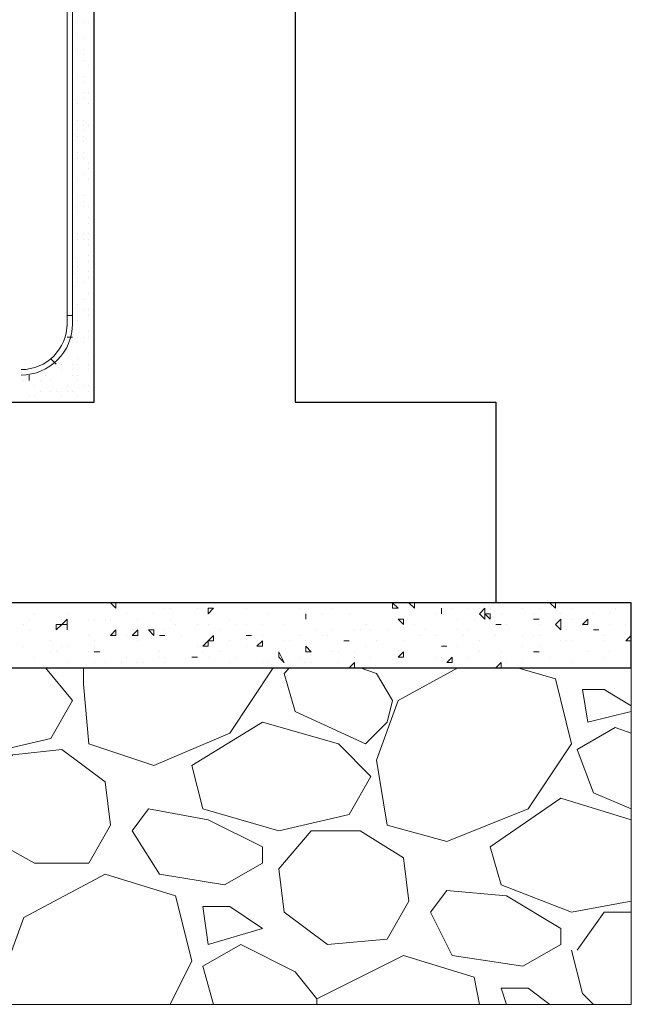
# Model space of a CAD drawing. Header units: metres. Extents: x 5.7 to 89.8, y 4 to 63.5.
# Tile 317 of 475: x 63.7 to 64.8, y 27.6 to 29.3. Entities that reach past the tile are written whole.
import ezdxf

# ---------------------------------------------------------------- set-up
doc = ezdxf.new("R2010")
doc.units = ezdxf.units.M
doc.header["$MEASUREMENT"] = 0
for name, color, linetype in [('PDF17_hatch-borshi', 7, 'Continuous'), ('PDF17_kaff', 7, 'Continuous'), ('PDF17_Layer5', 7, 'Continuous'), ('PDF17_wall', 7, 'Continuous')]:
    doc.layers.add(name, color=color, linetype=linetype)

msp = doc.modelspace()

# ---------------------------------------------------------------- linework, layer by layer
at = {"layer": 'PDF17_hatch-borshi', "lineweight": 18}
for points in [[(63.781, 29.3238), (63.781, 29.3238)], [(63.7906, 29.3238), (63.7906, 29.3238)], [(63.8003, 29.3238), (63.8003, 29.3238)], [(63.8003, 29.3238), (63.8003, 29.3238)], [(63.7714, 29.3142), (63.7714, 29.3142)], [(63.781, 29.3045), (63.781, 29.3045)], [(63.8099, 29.3045), (63.8099, 29.3045)], [(63.7714, 29.2853), (63.7714, 29.2853)], [(63.7906, 29.2949), (63.7906, 29.2949)], [(63.7906, 29.2949), (63.7906, 29.2949)], [(63.781, 29.2756), (63.781, 29.2756)], [(63.781, 29.2756), (63.781, 29.2756)], [(63.7906, 29.2756), (63.7906, 29.2756)], [(63.7906, 29.266), (63.7906, 29.266)], [(63.7906, 29.2564), (63.7906, 29.2564)], [(63.7906, 29.2564), (63.7906, 29.2564)], [(63.8003, 29.2467), (63.8003, 29.2467)], [(63.7714, 29.2371), (63.7714, 29.2371)], [(63.7714, 29.2179), (63.7714, 29.2179)], [(63.781, 29.2275), (63.781, 29.2275)], [(63.7906, 29.2275), (63.7906, 29.2275)], [(63.7906, 29.2179), (63.7906, 29.2179)], [(63.8099, 29.2275), (63.8099, 29.2275)], [(63.7906, 29.1986), (63.7906, 29.1986)], [(63.8003, 29.1986), (63.8003, 29.1986)], [(63.781, 29.1793), (63.781, 29.1793)], [(63.7906, 29.189), (63.7906, 29.189)], [(63.7906, 29.189), (63.7906, 29.189)], [(63.8003, 29.1793), (63.8003, 29.1793)], [(63.7714, 29.1601), (63.7714, 29.1601)], [(63.781, 29.1504), (63.781, 29.1504)], [(63.7906, 29.1504), (63.7906, 29.1504)], [(63.7906, 29.1408), (63.7906, 29.1408)], [(63.8003, 29.1408), (63.8003, 29.1408)], [(63.781, 29.1312), (63.781, 29.1312)], [(63.7906, 29.1312), (63.7906, 29.1312)], [(63.781, 29.1215), (63.781, 29.1215)], [(63.7906, 29.1215), (63.7906, 29.1215)], [(63.7906, 29.1119), (63.7906, 29.1119)], [(63.781, 29.0926), (63.781, 29.0926)], [(63.7906, 29.0926), (63.7906, 29.0926)], [(63.781, 29.083), (63.781, 29.083)], [(63.7906, 29.083), (63.7906, 29.083)], [(63.8003, 29.0734), (63.8003, 29.0734)], [(63.7714, 29.0541), (63.7714, 29.0541)], [(63.7906, 29.0541), (63.7906, 29.0541)], [(63.8003, 29.0638), (63.8003, 29.0638)], [(63.781, 29.0445), (63.781, 29.0445)], [(63.8003, 29.0445), (63.8003, 29.0445)], [(63.781, 29.0156), (63.781, 29.0156)], [(63.7906, 29.0156), (63.7906, 29.0156)], [(63.7906, 29.006), (63.7906, 29.006)], [(63.781, 28.9963), (63.781, 28.9963)], [(63.781, 28.9867), (63.781, 28.9867)], [(63.7906, 28.9963), (63.7906, 28.9963)], [(63.8003, 28.9963), (63.8003, 28.9963)], [(63.7714, 28.9674), (63.7714, 28.9674)], [(63.8003, 28.9771), (63.8003, 28.9771)], [(63.8003, 28.9674), (63.8003, 28.9674)], [(63.781, 28.9482), (63.781, 28.9482)], [(63.7906, 28.9482), (63.7906, 28.9482)], [(63.8003, 28.9482), (63.8003, 28.9482)], [(63.8003, 28.9482), (63.8003, 28.9482)], [(63.781, 28.9385), (63.781, 28.9385)], [(63.7906, 28.9385), (63.7906, 28.9385)], [(63.8003, 28.9385), (63.8003, 28.9385)], [(63.7714, 28.9289), (63.7714, 28.9289)], [(63.8003, 28.9289), (63.8003, 28.9289)], [(63.781, 28.9), (63.781, 28.9)], [(63.8003, 28.9097), (63.8003, 28.9097)], [(63.8003, 28.9097), (63.8003, 28.9097)], [(63.8003, 28.9), (63.8003, 28.9)], [(63.7714, 28.8904), (63.7714, 28.8904)], [(63.781, 28.8904), (63.781, 28.8904)], [(63.781, 28.8808), (63.781, 28.8808)], [(63.8003, 28.8808), (63.8003, 28.8808)], [(63.8099, 28.8904), (63.8099, 28.8904)], [(63.781, 28.8711), (63.781, 28.8711)], [(63.781, 28.8615), (63.781, 28.8615)], [(63.781, 28.8615), (63.781, 28.8615)], [(63.7906, 28.8615), (63.7906, 28.8615)], [(63.8003, 28.8711), (63.8003, 28.8711)], [(63.7906, 28.8326), (63.7906, 28.8326)], [(63.8003, 28.8422), (63.8003, 28.8422)], [(63.781, 28.823), (63.781, 28.823)], [(63.781, 28.823), (63.781, 28.823)], [(63.7906, 28.8133), (63.7906, 28.8133)], [(63.8003, 28.8133), (63.8003, 28.8133)], [(63.8003, 28.8133), (63.8003, 28.8133)], [(63.781, 28.8037), (63.781, 28.8037)], [(63.781, 28.7941), (63.781, 28.7941)], [(63.8003, 28.8037), (63.8003, 28.8037)], [(63.8003, 28.7748), (63.8003, 28.7748)], [(63.8099, 28.7844), (63.8099, 28.7844)], [(63.781, 28.7652), (63.781, 28.7652)], [(63.7906, 28.7652), (63.7906, 28.7652)], [(63.8003, 28.7652), (63.8003, 28.7652)], [(63.7618, 28.7459), (63.7618, 28.7459)], [(63.781, 28.7556), (63.781, 28.7556)], [(63.781, 28.7556), (63.781, 28.7556)], [(63.7906, 28.7556), (63.7906, 28.7556)], [(63.7906, 28.7556), (63.7906, 28.7556)], [(63.781, 28.7267), (63.781, 28.7267)], [(63.8003, 28.7363), (63.8003, 28.7363)], [(63.8003, 28.7363), (63.8003, 28.7363)], [(63.7521, 28.717), (63.7521, 28.717)], [(63.7521, 28.717), (63.7521, 28.717)], [(63.7521, 28.7074), (63.7521, 28.7074)], [(63.7714, 28.717), (63.7714, 28.717)], [(63.7714, 28.7074), (63.7714, 28.7074)], [(63.781, 28.717), (63.781, 28.717)], [(63.8003, 28.717), (63.8003, 28.717)], [(63.8003, 28.717), (63.8003, 28.717)], [(63.8003, 28.7074), (63.8003, 28.7074)], [(63.6847, 28.6881), (63.6847, 28.6881)], [(63.7136, 28.6881), (63.7136, 28.6881)], [(63.7232, 28.6978), (63.7232, 28.6978)], [(63.7329, 28.6881), (63.7329, 28.6881)], [(63.7714, 28.6978), (63.7714, 28.6978)], [(63.781, 28.6978), (63.781, 28.6978)], [(63.781, 28.6881), (63.781, 28.6881)], [(63.781, 28.6881), (63.781, 28.6881)], [(63.704, 28.6785), (63.704, 28.6785)], [(63.7136, 28.6689), (63.7136, 28.6689)], [(63.7136, 28.6689), (63.7136, 28.6689)], [(63.7136, 28.6689), (63.7136, 28.6689)], [(63.7329, 28.6689), (63.7329, 28.6689)], [(63.7425, 28.6689), (63.7425, 28.6689)], [(63.7521, 28.6689), (63.7521, 28.6689)], [(63.7618, 28.6785), (63.7618, 28.6785)], [(63.7618, 28.6689), (63.7618, 28.6689)], [(63.7618, 28.6689), (63.7618, 28.6689)], [(63.7714, 28.6689), (63.7714, 28.6689)], [(63.7906, 28.6785), (63.7906, 28.6785)], [(63.8003, 28.6785), (63.8003, 28.6785)], [(63.8003, 28.6689), (63.8003, 28.6689)], [(63.8099, 28.6689), (63.8099, 28.6689)], [(63.8099, 28.6689), (63.8099, 28.6689)], [(63.6943, 28.6592), (63.6943, 28.6592)], [(63.704, 28.6592), (63.704, 28.6592)], [(63.7521, 28.6592), (63.7521, 28.6592)], [(63.781, 28.6592), (63.781, 28.6592)], [(63.7329, 28.6496), (63.7329, 28.6496)], [(63.6943, 28.2933), (63.6943, 28.2933)], [(63.7232, 28.2933), (63.7232, 28.2933)], [(63.8292, 28.2933), (63.8292, 28.2933)], [(63.9929, 28.2933), (63.9929, 28.2933)], [(64.07, 28.2933), (64.07, 28.2933)], [(64.147, 28.2933), (64.147, 28.2933)], [(64.1952, 28.2933), (64.1952, 28.2933)], [(64.2529, 28.2933), (64.2529, 28.2933)], [(64.2529, 28.2933), (64.2626, 28.2933)], [(64.2529, 28.2933), (64.2529, 28.2933)], [(64.2626, 28.2933), (64.2626, 28.2933)], [(64.2915, 28.2933), (64.2915, 28.2933)], [(64.3204, 28.2933), (64.3204, 28.2933)], [(64.33, 28.2933), (64.33, 28.2933)], [(64.3685, 28.2933), (64.3685, 28.2933)], [(64.5419, 28.2933), (64.5419, 28.2933)], [(64.5515, 28.2933), (64.5515, 28.2933)], [(64.5611, 28.2933), (64.5611, 28.2933)], [(64.6093, 28.2933), (64.6093, 28.2933)], [(64.6767, 28.2933), (64.6767, 28.2933)], [(64.6767, 28.2933), (64.6767, 28.2933)], [(64.7249, 28.2933), (64.7249, 28.2933)], [(63.704, 28.274), (63.704, 28.274)], [(63.7618, 28.274), (63.7618, 28.274)], [(63.8677, 28.274), (63.8677, 28.274)], [(63.9159, 28.274), (63.9159, 28.274)], [(63.9351, 28.2836), (63.9351, 28.2836)], [(63.9447, 28.2836), (63.9447, 28.2836)], [(63.9929, 28.2836), (63.9929, 28.2836)], [(64.0122, 28.274), (64.0122, 28.274)], [(64.0796, 28.2836), (64.0796, 28.2836)], [(64.1181, 28.274), (64.1181, 28.274)], [(64.1759, 28.2836), (64.1759, 28.2836)], [(64.1855, 28.274), (64.1855, 28.274)], [(64.2144, 28.274), (64.2144, 28.274)], [(64.2337, 28.2836), (64.2337, 28.2836)], [(64.2626, 28.274), (64.2626, 28.274)], [(64.3782, 28.2836), (64.3782, 28.2836)], [(64.4167, 28.274), (64.4167, 28.274)], [(64.4263, 28.274), (64.4263, 28.274)], [(64.4263, 28.274), (64.4263, 28.274)], [(64.4456, 28.2836), (64.4456, 28.2836)], [(64.4745, 28.2836), (64.4745, 28.2836)], [(64.4937, 28.2836), (64.4937, 28.2836)], [(64.513, 28.2836), (64.513, 28.2836)], [(64.5323, 28.274), (64.5323, 28.274)], [(64.5708, 28.2836), (64.5708, 28.2836)], [(64.59, 28.274), (64.59, 28.274)], [(64.5997, 28.2836), (64.5997, 28.2836)], [(64.6286, 28.2836), (64.6286, 28.2836)], [(64.6382, 28.274), (64.6382, 28.274)], [(64.6575, 28.2836), (64.6575, 28.2836)], [(64.696, 28.274), (64.696, 28.274)], [(64.7249, 28.274), (64.7249, 28.274)], [(64.7345, 28.2836), (64.7345, 28.2836)], [(63.6847, 28.2547), (63.6847, 28.2547)], [(63.6943, 28.2644), (63.6943, 28.2644)], [(63.7521, 28.2644), (63.7521, 28.2644)], [(63.7618, 28.2644), (63.7618, 28.2644)], [(63.7618, 28.2547), (63.7618, 28.2547)], [(63.8003, 28.2644), (63.8003, 28.2644)], [(63.8099, 28.2644), (63.8099, 28.2644)], [(63.8292, 28.2644), (63.8292, 28.2644)], [(63.8388, 28.2644), (63.8388, 28.2644)], [(63.887, 28.2644), (63.887, 28.2644)], [(63.9447, 28.2644), (63.9447, 28.2644)], [(63.9544, 28.2547), (63.9544, 28.2547)], [(63.9929, 28.2547), (63.9929, 28.2547)], [(64.0122, 28.2547), (64.0122, 28.2547)], [(64.0507, 28.2644), (64.0507, 28.2644)], [(64.0603, 28.2547), (64.0603, 28.2547)], [(64.0796, 28.2547), (64.0796, 28.2547)], [(64.1085, 28.2547), (64.1085, 28.2547)], [(64.147, 28.2547), (64.147, 28.2547)], [(64.1855, 28.2644), (64.1855, 28.2644)], [(64.2915, 28.2547), (64.2915, 28.2547)], [(64.3589, 28.2644), (64.3589, 28.2644)], [(64.3589, 28.2644), (64.3589, 28.2644)], [(64.3782, 28.2547), (64.3782, 28.2547)], [(64.4552, 28.2644), (64.4552, 28.2644)], [(64.4841, 28.2644), (64.4841, 28.2644)], [(64.5226, 28.2547), (64.5226, 28.2547)], [(64.5323, 28.2547), (64.5323, 28.2547)], [(64.5419, 28.2547), (64.5419, 28.2547)], [(64.5997, 28.2644), (64.5997, 28.2644)], [(64.5997, 28.2547), (64.5997, 28.2547)], [(64.6575, 28.2644), (64.6575, 28.2644)], [(64.7249, 28.2547), (64.7249, 28.2547)], [(64.7538, 28.2547), (64.7538, 28.2547)], [(63.6943, 28.2451), (63.6943, 28.2451)], [(63.7618, 28.2451), (63.7618, 28.2451)], [(63.8003, 28.2355), (63.8003, 28.2355)], [(63.8677, 28.2355), (63.8677, 28.2355)], [(63.8773, 28.2451), (63.8773, 28.2451)], [(63.9159, 28.2355), (63.9159, 28.2355)], [(63.9351, 28.2451), (63.9351, 28.2451)], [(63.9351, 28.2355), (63.9351, 28.2355)], [(63.964, 28.2355), (63.964, 28.2355)], [(64.0314, 28.2451), (64.0314, 28.2451)], [(64.0892, 28.2355), (64.0892, 28.2355)], [(64.1085, 28.2355), (64.1085, 28.2355)], [(64.1759, 28.2355), (64.1759, 28.2355)], [(64.2048, 28.2451), (64.2048, 28.2451)], [(64.2144, 28.2355), (64.2144, 28.2355)], [(64.2241, 28.2355), (64.2241, 28.2355)], [(64.2337, 28.2451), (64.2337, 28.2451)], [(64.2722, 28.2451), (64.2722, 28.2451)], [(64.2818, 28.2451), (64.2818, 28.2451)], [(64.3011, 28.2451), (64.3011, 28.2451)], [(64.33, 28.2451), (64.33, 28.2451)], [(64.33, 28.2451), (64.33, 28.2451)], [(64.3878, 28.2355), (64.3878, 28.2355)], [(64.3974, 28.2451), (64.3974, 28.2451)], [(64.4167, 28.2355), (64.4167, 28.2355)], [(64.4552, 28.2451), (64.4552, 28.2451)], [(64.4648, 28.2355), (64.4648, 28.2355)], [(64.4745, 28.2451), (64.4745, 28.2451)], [(64.5226, 28.2355), (64.5226, 28.2355)], [(64.5708, 28.2355), (64.5708, 28.2355)], [(64.59, 28.2355), (64.59, 28.2355)], [(64.5997, 28.2355), (64.5997, 28.2355)], [(64.6478, 28.2451), (64.6478, 28.2451)], [(64.696, 28.2451), (64.696, 28.2451)], [(64.7056, 28.2451), (64.7056, 28.2451)], [(64.7152, 28.2355), (64.7152, 28.2355)], [(64.7634, 28.2258), (64.7538, 28.2258), (64.7634, 28.2355)], [(63.6847, 28.2162), (63.6847, 28.2162)], [(63.7329, 28.2258), (63.7329, 28.2258)], [(63.7521, 28.2162), (63.7521, 28.2162)], [(63.7618, 28.2162), (63.7618, 28.2162)], [(63.8099, 28.2258), (63.8099, 28.2258)], [(63.8099, 28.2162), (63.8099, 28.2162)], [(63.887, 28.2258), (63.887, 28.2258)], [(63.9929, 28.2162), (63.9929, 28.2162)], [(64.0507, 28.2258), (64.0507, 28.2258)], [(64.0796, 28.2162), (64.0796, 28.2162)], [(64.0796, 28.2162), (64.0796, 28.2162)], [(64.147, 28.2258), (64.147, 28.2258)], [(64.1566, 28.2258), (64.1566, 28.2258)], [(64.1855, 28.2258), (64.1855, 28.2258)], [(64.2626, 28.2258), (64.2626, 28.2258)], [(64.2915, 28.2162), (64.2915, 28.2162)], [(64.3107, 28.2258), (64.3107, 28.2258)], [(64.3589, 28.2258), (64.3589, 28.2258)], [(64.4263, 28.2162), (64.4263, 28.2162)], [(64.4263, 28.2162), (64.4263, 28.2162)], [(64.4552, 28.2162), (64.4552, 28.2162)], [(64.4937, 28.2258), (64.4937, 28.2258)], [(64.5708, 28.2162), (64.5708, 28.2162)], [(64.5997, 28.2162), (64.5997, 28.2162)], [(64.6382, 28.2258), (64.6382, 28.2258)], [(64.6478, 28.2258), (64.6478, 28.2258)], [(64.6575, 28.2258), (64.6575, 28.2258)], [(64.7152, 28.2258), (64.7152, 28.2258)], [(63.704, 28.1969), (63.704, 28.1969)], [(63.7329, 28.2066), (63.7329, 28.2066)], [(63.7425, 28.2066), (63.7425, 28.2066)], [(63.8003, 28.2066), (63.8003, 28.2066)], [(63.8195, 28.2066), (63.8195, 28.2066)], [(63.8677, 28.1969), (63.8677, 28.1969)], [(63.8677, 28.1969), (63.8677, 28.1969)], [(63.9255, 28.2066), (63.9255, 28.2066)], [(63.9255, 28.1969), (63.9255, 28.1969)], [(63.9351, 28.1969), (63.9351, 28.1969)], [(63.9833, 28.1969), (63.9833, 28.1969)], [(63.9929, 28.1969), (63.9929, 28.1969)], [(64.0025, 28.2066), (64.0025, 28.2066)], [(64.0122, 28.1969), (64.0122, 28.1969)], [(64.0314, 28.2066), (64.0314, 28.2066)], [(64.0603, 28.1969), (64.0603, 28.1969)], [(64.1759, 28.1969), (64.1759, 28.1969)], [(64.1759, 28.1969), (64.1759, 28.1969)], [(64.2337, 28.2066), (64.2337, 28.2066)], [(64.2433, 28.2066), (64.2433, 28.2066)], [(64.2722, 28.2066), (64.2722, 28.2066)], [(64.2722, 28.2066), (64.2722, 28.2066)], [(64.2722, 28.2066), (64.2722, 28.2066)], [(64.2722, 28.1969), (64.2722, 28.1969)], [(64.3011, 28.1969), (64.3011, 28.1969)], [(64.3493, 28.2066), (64.3493, 28.2066)], [(64.4167, 28.1969), (64.4167, 28.1969)], [(64.4263, 28.1969), (64.4263, 28.1969)], [(64.4745, 28.1969), (64.4745, 28.1969)], [(64.4937, 28.2066), (64.4937, 28.2066)], [(64.5323, 28.2066), (64.5323, 28.2066)], [(64.5997, 28.2066), (64.5997, 28.2066)], [(64.6189, 28.1969), (64.6189, 28.1969)], [(64.6863, 28.2066), (64.6863, 28.2066)], [(64.7152, 28.1969), (64.7152, 28.1969)], [(64.7249, 28.2066), (64.7249, 28.2066)], [(63.7618, 28.1873), (63.7618, 28.1873)], [(63.8099, 28.1873), (63.8099, 28.1873)], [(63.8292, 28.1873), (63.8292, 28.1873)], [(63.8581, 28.1873), (63.8581, 28.1873)], [(63.887, 28.1873), (63.887, 28.1873)], [(63.8966, 28.1873), (63.8966, 28.1873)], [(63.9351, 28.1873), (63.9351, 28.1873)], [(64.0507, 28.1873), (64.0507, 28.1873)], [(64.1085, 28.1873), (64.1085, 28.1873)], [(64.1085, 28.1873), (64.1085, 28.1873)], [(64.1181, 28.1873), (64.1181, 28.1873)], [(64.1566, 28.1873), (64.1566, 28.1873)], [(64.1566, 28.1873), (64.1566, 28.1873)], [(64.1566, 28.1873), (64.1566, 28.1873)], [(64.1855, 28.1873), (64.1855, 28.1873)], [(64.1952, 28.1873), (64.1952, 28.1873)], [(64.2433, 28.1873), (64.2433, 28.1873)], [(64.2626, 28.1777), (64.2722, 28.1873), (64.2722, 28.1777)], [(64.3493, 28.1873), (64.3493, 28.1873)], [(64.5419, 28.1873), (64.5419, 28.1873)], [(64.5708, 28.1873), (64.5708, 28.1873)], [(64.6575, 28.1873), (64.6575, 28.1873)], [(63.7232, 28.1777), (63.7714, 28.1199), (63.7329, 28.0525), (63.6077, 28.0236), (63.4728, 28.0717), (63.4536, 28.1488), (63.5017, 28.1777)], [(63.7425, 28.1777), (63.7425, 28.1777)], [(63.7906, 28.1777), (63.7906, 28.1488), (63.8003, 28.0428), (63.9159, 28.0043), (64.0507, 28.0621), (64.1277, 28.1777)], [(63.9544, 28.1777), (63.9544, 28.1777)], [(64.0218, 28.1777), (64.0218, 28.1777)], [(64.1566, 28.1777), (64.147, 28.168), (64.1663, 28.1006), (64.2915, 28.0428), (64.33, 28.0814), (64.3396, 28.1199), (64.3107, 28.168), (64.2818, 28.1777)], [(64.1566, 28.1777), (64.1566, 28.1777)], [(64.3107, 28.1777), (64.3107, 28.1777)], [(64.4552, 28.1777), (64.3493, 28.1199), (64.3107, 28.014), (64.33, 27.8984), (64.4359, 27.8695), (64.5804, 27.9273), (64.6575, 28.0428), (64.6286, 28.1584), (64.5611, 28.1777)], [(64.3204, 28.1777), (64.33, 28.1777)], [(64.33, 28.1777), (64.33, 28.1777)], [(64.3589, 28.1777), (64.3589, 28.1777)], [(64.3782, 28.1777), (64.3782, 28.1777)], [(64.5997, 28.1777), (64.5997, 28.1777)], [(64.6093, 28.1777), (64.6189, 28.1777)], [(64.6189, 28.1777), (64.6189, 28.1777)], [(64.7152, 28.1777), (64.7056, 28.1777)], [(64.7152, 28.1777), (64.7152, 28.1777)], [(64.7634, 28.1103), (64.7152, 28.1392), (64.6767, 28.1392), (64.6863, 28.0814), (64.7634, 28.1006)], [(64.7634, 28.0621), (64.7345, 28.0717), (64.6671, 28.0332), (64.696, 27.9562), (64.7634, 27.9273)], [(64.7634, 27.7635), (64.6575, 27.7443), (64.5323, 27.7924), (64.513, 27.8599), (64.6382, 27.9465), (64.7634, 27.908)], [(63.9447, 27.5805), (63.9833, 27.6576), (63.9544, 27.7732), (63.8292, 27.8117), (63.6847, 27.7346), (63.6462, 27.6287), (63.6462, 27.5805)], [(64.6671, 27.6769), (64.7152, 27.7443), (64.7634, 27.7443)], [(64.4937, 27.5805), (64.4841, 27.6287), (64.3589, 27.6672), (64.2048, 27.5902), (64.2048, 27.5805), (64.2048, 27.5902), (64.1663, 27.6383), (64.07, 27.6865), (64.0025, 27.648), (64.0218, 27.5805)], [(64.6575, 27.6769), (64.6767, 27.5998), (64.696, 27.5805)], [(64.6189, 27.5805), (64.5804, 27.6094), (64.5323, 27.6094), (64.5419, 27.5805)]]:
    msp.add_lwpolyline(points, dxfattribs=at)
for points in [[(63.8484, 28.2933), (63.8484, 28.2836), (63.8388, 28.2933)], [(64.3396, 28.2933), (64.3493, 28.2836), (64.3396, 28.2836)], [(64.3782, 28.2836), (64.3685, 28.2933), (64.3782, 28.2933)], [(64.6286, 28.2933), (64.6286, 28.2836), (64.6189, 28.2933)], [(64.0218, 28.2836), (64.0122, 28.274), (64.0122, 28.2836)], [(64.1855, 28.274), (64.1855, 28.2644)], [(64.4263, 28.2836), (64.4263, 28.274)], [(64.5034, 28.2644), (64.4937, 28.274), (64.5034, 28.2836)], [(64.513, 28.274), (64.513, 28.2644), (64.5034, 28.274)], [(63.7521, 28.2547), (63.7425, 28.2451), (63.7425, 28.2547)], [(63.7618, 28.2547), (63.7521, 28.2547), (63.7618, 28.2644)], [(63.7618, 28.2547), (63.7618, 28.2451)], [(64.3589, 28.2644), (64.3589, 28.2547), (64.3493, 28.2644)], [(64.5323, 28.2547), (64.5226, 28.2547)], [(64.5997, 28.2644), (64.59, 28.2644)], [(64.6382, 28.2451), (64.6286, 28.2547), (64.6382, 28.2644)], [(64.6863, 28.2644), (64.6863, 28.2547), (64.6767, 28.2547)], [(63.8484, 28.2451), (63.8484, 28.2355), (63.8388, 28.2355)], [(63.887, 28.2355), (63.8773, 28.2355), (63.887, 28.2451)], [(63.9159, 28.2451), (63.9159, 28.2355), (63.9062, 28.2451)], [(63.9351, 28.2355), (63.9255, 28.2355)], [(64.0218, 28.2355), (64.0218, 28.2258), (64.0122, 28.2258)], [(64.0892, 28.2355), (64.0796, 28.2355)], [(64.7056, 28.2451), (64.696, 28.2451)], [(64.0122, 28.2162), (64.0025, 28.2162), (64.0122, 28.2258)], [(64.1085, 28.2258), (64.1085, 28.2162), (64.0988, 28.2162)], [(64.1855, 28.2162), (64.1952, 28.2066), (64.1855, 28.2066)], [(64.2626, 28.2258), (64.2529, 28.2258)], [(64.4359, 28.2162), (64.4263, 28.2162)], [(63.8195, 28.2066), (63.8099, 28.2066)], [(63.9929, 28.1969), (63.9833, 28.1969)], [(64.147, 28.1873), (64.1374, 28.1969), (64.1374, 28.2066)], [(64.3589, 28.2066), (64.3589, 28.1969), (64.3493, 28.1969)], [(64.4456, 28.1969), (64.4456, 28.1873), (64.4359, 28.1873)], [(64.5997, 28.2066), (64.59, 28.2066)], [(64.5323, 28.1873), (64.5323, 28.1777), (64.5226, 28.1777)], [(64.0025, 27.9273), (63.9833, 28.0043), (64.1085, 28.0814), (64.2433, 28.0428), (64.3011, 27.9851), (64.2626, 27.9176), (64.1374, 27.8887)], [(63.6173, 27.8791), (63.6077, 27.9658), (63.6654, 28.0236), (63.7521, 28.0332), (63.8292, 27.9754), (63.8388, 27.8984), (63.8003, 27.831), (63.704, 27.831)], [(63.9062, 27.9273), (64.0122, 27.908), (64.1085, 27.8599), (64.1085, 27.831), (64.0411, 27.7924), (63.9255, 27.8117), (63.8773, 27.8887)], [(64.147, 27.7443), (64.1374, 27.8213), (64.1952, 27.8887), (64.2818, 27.8887), (64.3589, 27.8406), (64.3685, 27.7635), (64.33, 27.6961), (64.2241, 27.6865)], [(64.4359, 27.7828), (64.5419, 27.7732), (64.6382, 27.7154), (64.6382, 27.6865), (64.5708, 27.648), (64.4456, 27.6672), (64.407, 27.7443)], [(64.0507, 27.7539), (64.0025, 27.7539), (64.0122, 27.6865), (64.1085, 27.7154)]]:
    msp.add_lwpolyline(points, close=True, dxfattribs=at)
at = {"layer": 'PDF17_kaff', "lineweight": 20}
for points in [[(63.7714, 28.7844), (63.7714, 30.9996), (63.7618, 30.9996), (63.7618, 28.7844)], [(63.7714, 28.8037), (63.7618, 28.8037)], [(63.7714, 28.7652), (63.7618, 28.7652)], [(63.7425, 28.717), (63.7329, 28.7267)], [(63.6943, 28.6881), (63.6943, 28.6978)], [(64.7634, 28.1777), (64.7634, 27.5805), (47.1094, 27.5805), (47.1094, 28.1777)]]:
    msp.add_lwpolyline(points, dxfattribs=at)
at = {"layer": 'PDF17_kaff', "lineweight": 30}
msp.add_lwpolyline([(47.1094, 28.2933), (47.1094, 28.1777), (64.7634, 28.1777), (64.7634, 28.2933), (64.5226, 28.2933), (47.1094, 28.2933), (47.3406, 28.2933)], dxfattribs=at)
at = {"layer": 'PDF17_kaff', "lineweight": 20}
for radius, end in [(0.0915, 0), (0.0819, 360)]:
    msp.add_arc((63.6799, 28.7893), radius, 270, end, dxfattribs=at)
at = {"layer": 'PDF17_Layer5', "lineweight": 13}
msp.add_lwpolyline([(64.1663, 28.6978), (64.1663, 30.9804)], dxfattribs=at)
at = {"layer": 'PDF17_wall', "lineweight": 25}
msp.add_lwpolyline([(47.3406, 28.2933), (47.3406, 28.6496), (47.7065, 28.6496), (47.7065, 30.9322), (48.0629, 30.9322), (48.0629, 28.6496), (63.8099, 28.6496), (63.8099, 30.9322), (64.1663, 30.9322), (64.1663, 28.6496), (64.5226, 28.6496), (64.5226, 28.2933)], dxfattribs=at)

doc.saveas('drawing.dxf')
